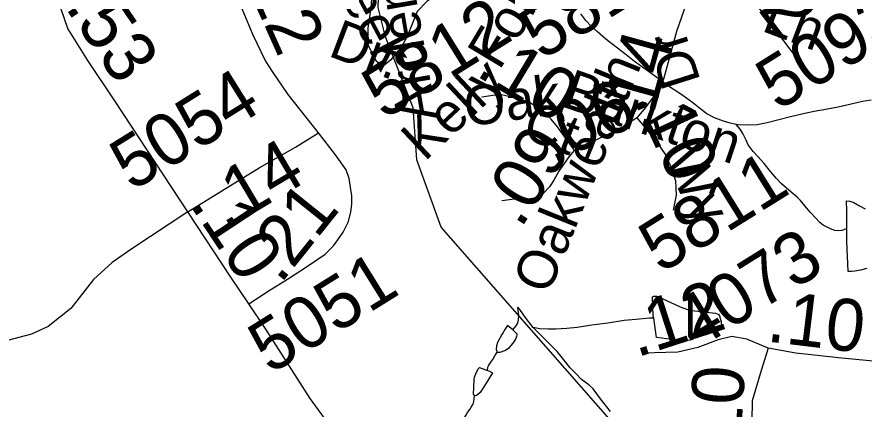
# Model space of a CAD drawing. Extents: x 2001466 to 31450019, y -30647475 to 847247.
# Drawn here: x 2059008 to 2063082, y 685869 to 687753 of the extents above; entities that cross this region are included whole.
import ezdxf

# ---------------------------------------------------------------- set-up
doc = ezdxf.new("R2010")
doc.units = 0
for name, color, linetype in [('Exist Hydrographic Misc Water Feature', 7, 'Continuous'), ('Exist Road Secondary Mileage Hundredths English Label', 7, 'Continuous'), ('Exist Road Secondary Type 51 Attributed', 7, 'Continuous'), ('Exist Road Secondary Type 51 Label', 7, 'Continuous'), ('Exist Road Secondary Type 51 Number Label', 7, 'Continuous')]:
    doc.layers.add(name, color=color, linetype=linetype)

msp = doc.modelspace()

# ---------------------------------------------------------------- linework, layer by layer
at = {"layer": 'Exist Hydrographic Misc Water Feature'}
for points in [[(2061723.1, 685974.1), (2061047.8, 686743), (2060930.9, 687066.9), (2060913.9, 687316.5), (2060779.8, 687657.2), (2060746, 687799), (2060762, 688274.4), (2060820, 688476.6), (2060795, 688674), (2060743.9, 688825.9), (2060693.9, 689125.6), (2060668.9, 689149)], [(2062466.6, 687236.6), (2062438.7, 687242.5), (2062406.7, 687252.6), (2062362.6, 687268.2), (2062326.3, 687288.2), (2062298.6, 687308.3), (2062258.4, 687339.9), (2062206.5, 687379.8), (2062136.4, 687423.7), (2062086.2, 687461.8), (2062012.4, 687515.5), (2061978.5, 687539.3), (2061938.3, 687571.4), (2061890.4, 687607.5), (2061840.1, 687647.1), (2061799.7, 687681.2), (2061769.6, 687708.9), (2061744.2, 687737.1), (2061720.2, 687769.1)], [(2063116.4, 687353.9), (2063074.1, 687347.7), (2063020.4, 687333.6), (2062958.1, 687319.5), (2062906.2, 687309.5), (2062842.4, 687299.3), (2062796.7, 687289.2), (2062734.8, 687275), (2062672.6, 687258.9), (2062616.7, 687244.7), (2062568.7, 687234.9), (2062520.7, 687232.8), (2062478.4, 687234.4), (2062466.6, 687236.6)], [(2062999.5, 686733.6), (2062993.5, 686733.7), (2062975.5, 686727.5), (2062957.2, 686725.4), (2062941.5, 686727.4), (2062921.6, 686735.6), (2062905.4, 686743.4), (2062885.5, 686753.3), (2062869.5, 686765.4), (2062849.4, 686787.6), (2062825.4, 686813.5), (2062797.5, 686845.3), (2062777, 686871.1), (2062761, 686887.3), (2062741.1, 686902.9), (2062709.3, 686930.9), (2062684.9, 686951.2), (2062661.4, 686977.1), (2062632.8, 687011), (2062601.1, 687048.7), (2062570.9, 687082.8), (2062548.6, 687106.9), (2062524.6, 687138.6), (2062514.7, 687160.8), (2062498.7, 687192.8), (2062486.6, 687214.5), (2062466.6, 687236.6)], [(2062999.5, 686733.6), (2062999.3, 686819.6), (2062997.4, 686869.4), (2063013.2, 686867.7), (2063033.1, 686861.5), (2063061, 686845.9), (2063087.2, 686831.8)], [(2063095.7, 686543.7), (2063065.9, 686535.7), (2063038, 686531.8), (2063022, 686529.8), (2063005.8, 686529.8), (2062999.5, 686675.5), (2062999.5, 686733.6)], [(2062070.4, 686305.7), (2062068.5, 686315.7), (2062064.4, 686408.1), (2062070.2, 686412.1), (2062086.4, 686412), (2062132.5, 686390.1), (2062198.5, 686360.2), (2062242, 686344.2), (2062268.3, 686340.2), (2062368.1, 686330.4), (2062376.5, 686326.7), (2062382.1, 686324.6), (2062386.4, 686316.7), (2062394.4, 686288.7), (2062396.6, 686268.5), (2062396.4, 686262.4), (2062344.5, 686254.5), (2062310.7, 686240.5), (2062294.5, 686230.4), (2062284.3, 686222.2), (2062268.7, 686210.4), (2062256.8, 686202.4), (2062246.5, 686200.3), (2062234.8, 686198.1), (2062180.3, 686200.2), (2062084.5, 686211.9), (2062070.4, 686305.7)], [(2061392.7, 686248.7), (2061400.7, 686258.8), (2061408.7, 686268.6), (2061416.3, 686280.8), (2061420.6, 686296.8), (2061422.6, 686318.8), (2061416.5, 686358.6)], [(2061490.7, 686261), (2061456.9, 686304.7), (2061422.4, 686352.9), (2061416.5, 686358.6)], [(2062070.4, 686305.7), (2062050.5, 686305.9), (2061984.3, 686299.7), (2061928.5, 686293.6), (2061850.4, 686281.5), (2061772.7, 686271.4), (2061702.5, 686261.3), (2061652.7, 686255.1), (2061598.8, 686253.1), (2061564.7, 686253), (2061522.5, 686254.9), (2061490.7, 686261)], [(2061392.7, 686248.7), (2061366.7, 686270.5), (2061354.8, 686250.8), (2061347, 686236.6), (2061340.6, 686226.6), (2061318.9, 686188.5), (2061315, 686172.5), (2061312.7, 686154.5), (2061317.2, 686142.5)], [(2061317.2, 686142.5), (2061321.1, 686142.7), (2061332.8, 686142.6), (2061354.8, 686150.6), (2061376.9, 686164.7), (2061394.7, 686184.7), (2061407, 686204.7), (2061412.8, 686218.8), (2061414.6, 686224.7), (2061414.4, 686228.7), (2061392.7, 686248.7)], [(2061863.5, 685857.7), (2061815.3, 685917.3), (2061779, 685965.4), (2061758.9, 685985.5), (2061722.8, 686011.2), (2061697, 686037.5), (2061668.9, 686067.3), (2061644.9, 686097.2), (2061606.8, 686145.3), (2061554.5, 686197), (2061498.7, 686252.9), (2061490.7, 686261)], [(2061271.1, 686054.6), (2061273.4, 686070.5), (2061275.2, 686076.3), (2061281.1, 686084.3), (2061287.1, 686094.3), (2061296.7, 686106.7), (2061307, 686124.6), (2061317.2, 686142.5)], [(2061209.4, 685934.5), (2061203.2, 685940.3), (2061205.1, 685972.5), (2061207.1, 686012.4), (2061209.2, 686022.6), (2061215.3, 686038.3), (2061227, 686062.5), (2061233, 686068.5), (2061271.1, 686054.6)], [(2061271.1, 686054.6), (2061281.1, 686050.6), (2061294.9, 686042.4), (2061264.9, 685992.6), (2061235.2, 685948.5), (2061223.3, 685936.5), (2061215.5, 685932.4), (2061209.4, 685934.5)], [(2062902.7, 684172.4), (2062734.8, 684638.4), (2062676.7, 684813.5), (2062559.9, 684996.4), (2062425.7, 685136.8), (2062192.8, 685295.9), (2061974.8, 685687.4), (2061723.1, 685974.1)], [(2061133.7, 685786.2), (2061139.9, 685792.2), (2061145.4, 685798.2), (2061153.4, 685810.4), (2061159.6, 685824.5), (2061167.3, 685838.3), (2061175.3, 685852.5), (2061185.4, 685866.4), (2061193.2, 685878.2), (2061201.2, 685890.4), (2061203.4, 685896.5), (2061207.1, 685916.2), (2061209.4, 685934.5)]]:
    msp.add_lwpolyline(points, dxfattribs=at)
at = {"layer": 'Exist Road Secondary Type 51 Attributed'}
for points in [[(2059829.6, 686816.6), (2059479.3, 687349.5), (2059348.4, 687543.8), (2059252.1, 687698.5), (2059190.6, 687880.1), (2059140.1, 688147.7), (2059053.3, 688422.5), (2058995.5, 688579.5), (2058927.7, 688678.6), (2058843, 688772.7)], [(2060570.3, 688395), (2060565, 688311.8), (2060566.3, 688196.4), (2060577.7, 688140.7), (2060656.5, 687995.4), (2060692, 687926.3), (2060705.4, 687888.1), (2060712.8, 687843.8), (2060710.5, 687796.5), (2060695.7, 687699.9), (2060696.4, 687616), (2060735.3, 687542.2), (2060770.1, 687516.1)], [(2061704.3, 688275.9), (2061662.3, 688190.3), (2061588.5, 688025.9), (2061556.7, 687972.2), (2061523.1, 687931.9), (2061464.4, 687898.3), (2061394, 687879.9), (2061141, 687879.7), (2061032.7, 687862.6), (2060980.4, 687829), (2060932.1, 687779.4), (2060884.5, 687659.3), (2060852.6, 687601.9), (2060825.8, 687569.1), (2060804.3, 687546.2), (2060770.1, 687516.1)], [(2060458.4, 687196.7), (2060312.9, 687380.2), (2060236.9, 687490.7), (2060202.5, 687546.5), (2060143.7, 687665.9), (2060093.9, 687784.7), (2060013.1, 688000.9), (2059949, 688183.8)], [(2062277.1, 687929.4), (2062226.8, 687816.8), (2062180.6, 687683.4), (2062148.1, 687565.5), (2062117.5, 687454.9), (2062070, 687369.6), (2062023.1, 687308.4), (2061989.6, 687268.7)], [(2062277.1, 687929.4), (2062371.8, 687899.6), (2062460.8, 687879.5), (2062496.4, 687862.3), (2062527, 687847), (2062561.4, 687814.5), (2062758.4, 687554.4)], [(2061690.1, 687113.4), (2061675.5, 687131.6), (2061647.6, 687169.7), (2061607.9, 687224.9), (2061577.6, 687262.8), (2061546.2, 687294.2), (2061517, 687315.8), (2061473.7, 687341.8), (2061439.1, 687353.7), (2061382.8, 687370), (2061328.8, 687380.8), (2061243.3, 687367.8)], [(2061989.6, 687268.7), (2061917.4, 687220.5), (2061690.1, 687113.4)], [(2061989.6, 687268.7), (2062024.3, 687227.1), (2062089.2, 687147), (2062127.1, 687090.7), (2062155.2, 687030.1), (2062175.8, 686966.2), (2062179.3, 686897.5), (2062164.4, 686824.5)], [(2059829.6, 686816.6), (2059993.8, 686917.3), (2060172.9, 687028.8), (2060348, 687127.2), (2060458.4, 687196.7)], [(2060123, 686374.3), (2060221.8, 686438.6), (2060309.9, 686493.1), (2060400.7, 686552.7), (2060489.8, 686612.8), (2060530.2, 686653.2), (2060551.6, 686681.7), (2060576.5, 686719.7), (2060602.6, 686770.8), (2060613.3, 686816), (2060618.1, 686854), (2060618.1, 686893.2), (2060614.5, 686924.1), (2060606.2, 686976.3), (2060590.7, 687019.1), (2060539.7, 687090.3), (2060458.4, 687196.7)], [(2061690.1, 687113.4), (2061661.9, 687081), (2061613.8, 687012.8), (2061590, 686969.5), (2061569.5, 686937), (2061539.2, 686904.5), (2061505.6, 686884), (2061447.2, 686874.2), (2061401.8, 686877.5), (2061340.1, 686869.9)], [(2059829.6, 686816.6), (2059559.8, 686639), (2059465.1, 686572.7), (2059376.8, 686492.1), (2059266.3, 686351.6), (2059157.5, 686264.8), (2059078.6, 686229.2), (2058961.8, 686197.7), (2058849.8, 686177.1), (2058622.5, 686091.9), (2058354.3, 685987.6), (2058050.6, 685873.2)], [(2060123, 686374.3), (2060036.3, 686503.2), (2059829.6, 686816.6)], [(2061913.2, 683594.9), (2061876.2, 683613.8), (2061831, 683641.4), (2061775.8, 683698.5), (2061713, 683796.4), (2061613.9, 683987.3), (2061617.4, 683998.9), (2061347.6, 684500.2), (2061123.5, 684955.8), (2061003.6, 685170.5), (2060929.4, 685306.3), (2060847.4, 685418.4), (2060706.9, 685583.4), (2060587, 685705), (2060500.2, 685807.6), (2060418.2, 685919.8), (2060205.2, 686252.1), (2060123, 686374.3)], [(2062621, 686161.8), (2062518.4, 686204.4), (2062445.8, 686217), (2062381.1, 686201.2), (2062283.3, 686164.9), (2062187.4, 686142.8), (2062015.4, 686137.3)], [(2062621, 686161.8), (2062587, 686054.4), (2062543.6, 685908.3), (2062543.2, 685810.4), (2062571.6, 685739.3), (2062642.7, 685641.4)], [(2063141.7, 686097), (2062958.6, 686114.4), (2062753.5, 686138.1), (2062621, 686161.8)]]:
    msp.add_lwpolyline(points, dxfattribs=at)

# ---------------------------------------------------------------- texts
at = {"layer": 'Exist Road Secondary Mileage Hundredths English Label'}
for s, rotation, p in [('.12', 307.1539, (2062399.9, 688011)), ('.22', 294.0472, (2060079.9, 687976.8)), ('.53', 304.0178, (2059236.3, 687801.8)), ('.14', 74.5651, (2062046, 687194.2)), ('.10', 328.9461, (2061208.1, 687475.4)), ('.06', 25.2269, (2061584.4, 687044.4)), ('.10', 294.8937, (2061970.7, 687360.7)), ('.09', 57.6664, (2061430.9, 686731.5)), ('.14', 30.7784, (2060008.6, 686727.8)), ('.21', 51.3575, (2060274.7, 686465.1)), ('.10', 303.4043, (2059836.7, 686852.1)), ('.12', 17.9188, (2061987.4, 686115.3)), ('.10', 353.0737, (2062609, 686194.2)), ('.10', 86.8209, (2062484.1, 685605.8))]:
    msp.add_text(s, height=250, rotation=rotation, dxfattribs=at).set_placement(p)
at = {"layer": 'Exist Road Secondary Type 51 Label'}
for s, rotation, p in [('Forest', 59.0811, (2061328.8, 687492.9)), ('Creek', 297.9375, (2060439.8, 688083.8)), ('Arden', 99.7665, (2061027.9, 687267.8)), ('Ln', 339.2007, (2062583.7, 687688.6)), ('Dr.', 339.2007, (2060499.3, 687568.3)), ('Dr', 107.59, (2062297.2, 687446)), ('Kelly', 43.2227, (2060968.8, 687055.4)), ('Oakwealth', 68.0014, (2061564.2, 686412.9)), ('Barkton', 341.2987, (2061621.6, 687325.2)), ('Oak', 7.9745, (2061171.9, 687225.6)), ('Ct', 339.0627, (2061429.1, 687177.6)), ('Wy', 295.7741, (2062117.1, 687070.9))]:
    msp.add_text(s, height=190, rotation=rotation, dxfattribs=at).set_placement(p)
at = {"layer": 'Exist Road Secondary Type 51 Number Label'}
for s, p in [('5810', (2061532.1, 687542.3)), ('5093', (2062667.8, 687298.6)), ('5812', (2060772.9, 687256.1)), ('5054', (2059560.9, 686912.5)), ('5811', (2062104.9, 686517)), ('4073', (2062271.3, 686145.9)), ('5051', (2060226.2, 686032.7))]:
    msp.add_text(s, height=250, rotation=31.918, dxfattribs=at).set_placement(p)

doc.saveas('drawing.dxf')
